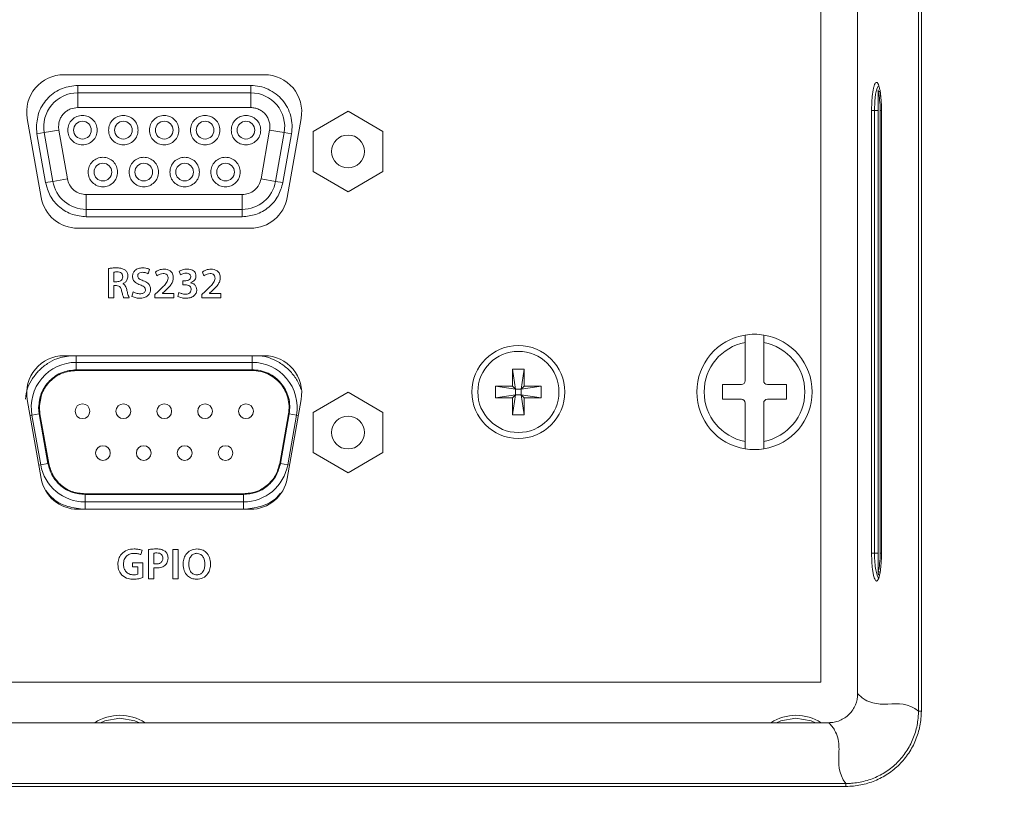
# Model space of a CAD drawing. Header units: millimetres. Extents: x 0 to 1118, y 0 to 864.
# Tile 287 of 390: x 869 to 886, y 390 to 403. Entities that reach past the tile are written whole.
import ezdxf

# ---------------------------------------------------------------- set-up
doc = ezdxf.new("R2010")
doc.units = ezdxf.units.MM
doc.styles.add('SLDTEXTSTYLE0', font='TXT', dxfattribs={"width": 0.605})
doc.dimstyles.new('SLDDIMSTYLE0', dxfattribs={"dimtxt": 3.175, "dimasz": 3.302, "dimexe": 0, "dimexo": 0.0625, "dimgap": 0.79375, "dimtad": 0, "dimtih": 1, "dimtoh": 1, "dimdec": 1, "dimlfac": 4, "dimrnd": 1e-09, "dimzin": 12, "dimdsep": 46, "dimtxsty": 'SLDTEXTSTYLE0', "dimsah": 1, "dimcen": 0.09, "dimadec": 0, "dimazin": 3, "dimtfac": 1, "dimtofl": 0, "dimtmove": 0, "dimatfit": 3, "dimfxl": 1, "dimfrac": 2, "dimtolj": 1, "dimtzin": 12, "dimarcsym": 0})

# ---------------------------------------------------------------- blocks, each defined once
blk = doc.blocks.new('_D_17')
at = {"color": 7, "linetype": 'Continuous', "lineweight": 0}
for p, q in [((900.769, 417.364), (739.354, 417.364)), ((740.954, 417.364), (740.954, 402.787)), ((740.954, 383.339), (740.954, 397.915)), ((785.651, 383.339), (739.354, 383.339))]:
    blk.add_line(p, q, dxfattribs=at)
for points in [[(740.954, 417.364), (740.446, 414.062), (741.462, 414.062)], [(740.954, 383.339), (741.462, 386.641), (740.446, 386.641)]]:
    blk.add_solid(points, dxfattribs=at)
at = {"color": 7, "linetype": 'Continuous', "lineweight": 0, "insert": (735.497, 402.008), "char_height": 3.175, "attachment_point": 1, "style": 'SLDTEXTSTYLE0'}
blk.add_mtext('136.1', dxfattribs=at)

msp = doc.modelspace()

# ---------------------------------------------------------------- linework, layer by layer
at = {"color": 7, "linetype": 'Continuous', "lineweight": 15}
for p, q in [((883.3444, 414.6718), (883.3444, 391.981)), ((882.7219, 392.1756), (882.7219, 403.6756)), ((873.2955, 402.4691), (869.8982, 402.4691)), ((883.6944, 402.1685), (883.6944, 402.2141)), ((870.1306, 402.1619), (873.0631, 402.1619)), ((883.6944, 394.0587), (883.6944, 402.1685)), ((883.6298, 401.8636), (883.5814, 401.8636)), ((883.7478, 401.8636), (883.7478, 394.3636)), ((883.7486, 401.8636), (883.7478, 401.8636)), ((869.2768, 401.7285), (869.5131, 400.3886)), ((873.6806, 400.3886), (873.9169, 401.7285)), ((874.7107, 401.8494), (874.1207, 401.5088)), ((875.3007, 401.5088), (874.7107, 401.8494)), ((869.7098, 400.662), (869.5643, 401.487)), ((873.6294, 401.487), (873.4839, 400.662)), ((874.1207, 401.5088), (874.1207, 400.8275)), ((875.3007, 400.8275), (875.3007, 401.5088)), ((874.1207, 400.8275), (874.7107, 400.4869)), ((874.7107, 400.4869), (875.3007, 400.8275)), ((872.9176, 400.1869), (870.2761, 400.1869)), ((870.1345, 399.8672), (873.0592, 399.8672)), ((881.4406, 398.0581), (881.4406, 397.9312)), ((881.7531, 397.9312), (881.7531, 398.0581)), ((881.4406, 397.9312), (881.4406, 397.2806)), ((881.7531, 397.2806), (881.7531, 397.9312)), ((873.2955, 397.7066), (869.8982, 397.7066)), ((873.0869, 397.5944), (870.1069, 397.5944)), ((873.0869, 397.4569), (870.1069, 397.4569)), ((877.4981, 397.4806), (877.5475, 397.1425)), ((877.4981, 397.4806), (877.6956, 397.4806)), ((877.4981, 397.1919), (877.4981, 397.4806)), ((877.6956, 397.4806), (877.6462, 397.1425)), ((877.6956, 397.4806), (877.6956, 397.1919)), ((877.2094, 397.1919), (877.4981, 397.1919)), ((877.2094, 396.9944), (877.2094, 397.1919)), ((877.2094, 397.1919), (877.5475, 397.1425)), ((877.4981, 397.1919), (877.5475, 397.1425)), ((877.9844, 397.1919), (877.6462, 397.1425)), ((877.6462, 397.1425), (877.6956, 397.1919)), ((877.6956, 397.1919), (877.9844, 397.1919)), ((877.9844, 397.1919), (877.9844, 396.9944)), ((881.3781, 397.2181), (881.0531, 397.2181)), ((881.0531, 397.2181), (881.0531, 396.9681)), ((882.1406, 397.2181), (881.8156, 397.2181)), ((882.1406, 396.9681), (882.1406, 397.2181)), ((874.7107, 397.0869), (874.1207, 396.7463)), ((875.3007, 396.7463), (874.7107, 397.0869)), ((877.2094, 396.9944), (877.5475, 397.0438)), ((877.4981, 396.7056), (877.5475, 397.0438)), ((877.5475, 397.0438), (877.4981, 396.9944)), ((877.5475, 397.1425), (877.6462, 397.1425)), ((877.5475, 397.0438), (877.5475, 397.1425)), ((877.6462, 397.0438), (877.5475, 397.0438)), ((877.6462, 397.1425), (877.6462, 397.0438)), ((877.9844, 396.9944), (877.6462, 397.0438)), ((877.6956, 396.7056), (877.6462, 397.0438)), ((877.6956, 396.9944), (877.6462, 397.0438)), ((869.2768, 396.966), (869.5131, 395.6261)), ((873.6806, 395.6261), (873.9169, 396.966)), ((877.4981, 396.9944), (877.2094, 396.9944)), ((877.4981, 396.7056), (877.4981, 396.9944)), ((877.6956, 396.9944), (877.6956, 396.7056)), ((877.9844, 396.9944), (877.6956, 396.9944)), ((881.0531, 396.9681), (881.3781, 396.9681)), ((881.4406, 396.9056), (881.4406, 396.2551)), ((881.7531, 396.2551), (881.7531, 396.9056)), ((881.8156, 396.9681), (882.1406, 396.9681)), ((869.3559, 396.6995), (869.504, 395.8595)), ((869.4913, 396.7234), (869.4819, 396.8319)), ((869.4913, 396.7234), (869.6395, 395.8834)), ((873.5542, 395.8834), (873.7024, 396.7234)), ((873.6897, 395.8595), (873.8378, 396.6995)), ((874.1207, 396.7463), (874.1207, 396.065)), ((875.3007, 396.065), (875.3007, 396.7463)), ((877.6956, 396.7056), (877.4981, 396.7056)), ((881.4406, 396.2551), (881.4406, 396.1282)), ((881.7531, 396.1282), (881.7531, 396.2551)), ((874.1207, 396.065), (874.7107, 395.7244)), ((874.7107, 395.7244), (875.3007, 396.065)), ((870.255, 395.3669), (872.9387, 395.3669)), ((870.255, 395.2294), (872.9387, 395.2294)), ((870.1345, 395.1047), (873.0592, 395.1047)), ((883.6944, 394.0132), (883.6944, 394.0587)), ((809.9719, 392.1756), (882.7219, 392.1756)), ((882.8519, 391.4886), (809.8368, 391.4886))]:
    msp.add_line(p, q, dxfattribs=at)
at = {"color": 9, "linetype": 'Continuous', "lineweight": 0}
for p, q in [((884.3747, 391.6855), (884.3747, 414.4429)), ((884.424, 414.4429), (884.424, 391.6855)), ((870.1306, 402.2869), (870.1306, 402.1619)), ((873.0631, 402.2869), (870.1306, 402.2869)), ((873.0631, 402.2869), (873.0631, 402.1619)), ((870.1306, 401.9119), (870.1306, 402.1619)), ((873.0631, 401.9119), (873.0631, 402.1619)), ((883.6944, 402.1685), (883.6947, 402.1685)), ((883.6947, 402.1685), (883.6947, 394.0587)), ((870.1306, 401.9119), (873.0631, 401.9119)), ((883.5814, 394.3636), (883.5814, 401.8636)), ((883.6298, 401.8636), (883.6944, 401.8636)), ((883.6298, 401.8636), (883.6298, 394.3636)), ((883.7478, 401.8636), (883.7262, 401.8636)), ((883.7262, 394.3636), (883.7262, 401.8636)), ((883.7486, 401.8636), (883.7486, 394.3636)), ((869.4306, 401.5869), (869.4412, 401.4653)), ((869.8105, 401.5305), (869.5643, 401.487)), ((869.8105, 401.5305), (869.8056, 401.5869)), ((869.956, 400.7055), (869.8105, 401.5305)), ((873.3832, 401.5305), (873.2377, 400.7055)), ((873.3832, 401.5305), (873.6294, 401.487)), ((869.4412, 401.4653), (869.5643, 401.487)), ((869.4412, 401.4653), (869.5867, 400.6403)), ((873.607, 400.6403), (873.7525, 401.4653)), ((873.7525, 401.4653), (873.6294, 401.487)), ((869.7098, 400.662), (869.956, 400.7055)), ((873.2377, 400.7055), (873.4839, 400.662)), ((869.7098, 400.662), (869.5867, 400.6403)), ((873.607, 400.6403), (873.4839, 400.662)), ((872.9176, 400.4369), (870.2761, 400.4369)), ((870.2761, 400.4369), (870.2761, 400.1869)), ((872.9176, 400.4369), (872.9176, 400.1869)), ((870.2761, 400.0619), (870.2761, 400.1869)), ((872.9176, 400.0619), (872.9176, 400.1869)), ((870.2761, 400.0619), (872.9176, 400.0619)), ((870.6539, 399.1851), (870.6539, 398.6886)), ((870.7422, 398.9616), (870.7422, 399.1231)), ((871.3264, 399.0971), (871.3475, 399.1703)), ((871.4469, 399.1249), (871.4735, 399.0608)), ((871.8504, 399.1402), (871.8711, 399.0757)), ((872.2428, 399.1249), (872.2694, 399.0608)), ((870.7955, 398.9616), (870.7422, 398.9616)), ((870.7422, 398.6886), (870.7422, 398.8949)), ((870.7422, 398.8949), (870.7875, 398.8949)), ((870.894, 398.9253), (870.894, 398.9275)), ((871.9512, 398.9753), (871.9103, 398.9753)), ((871.9103, 398.9753), (871.9103, 398.9087)), ((871.9103, 398.9087), (871.9526, 398.9087)), ((872.0426, 398.9434), (872.0426, 398.945)), ((870.6539, 398.6886), (870.7422, 398.6886)), ((870.9086, 398.6885), (871.0009, 398.6886)), ((871.0702, 398.7881), (871.0505, 398.7127)), ((871.495, 398.7955), (871.4379, 398.7434)), ((871.4379, 398.7434), (871.4379, 398.6886)), ((871.4379, 398.6886), (871.7619, 398.6886)), ((871.5669, 398.7647), (871.6091, 398.8007)), ((871.5669, 398.7632), (871.5669, 398.7647)), ((871.7619, 398.7632), (871.5669, 398.7632)), ((871.7619, 398.6886), (871.7619, 398.7632)), ((871.8471, 398.7792), (871.8262, 398.7128)), ((872.2909, 398.7955), (872.2338, 398.7434)), ((872.2338, 398.7434), (872.2338, 398.6886)), ((872.2338, 398.6886), (872.5578, 398.6886)), ((872.3628, 398.7647), (872.405, 398.8007)), ((872.3628, 398.7632), (872.3628, 398.7647)), ((872.5578, 398.7632), (872.3628, 398.7632)), ((872.5578, 398.6886), (872.5578, 398.7632)), ((870.1069, 397.5944), (870.1069, 397.7066)), ((873.0869, 397.7066), (873.0869, 397.5944)), ((870.1069, 397.5944), (870.1069, 397.4694)), ((873.0869, 397.4694), (873.0869, 397.5944)), ((870.1069, 397.4694), (873.0869, 397.4694)), ((869.3248, 396.694), (869.3559, 396.6995)), ((869.479, 396.7212), (869.3559, 396.6995)), ((869.479, 396.7212), (869.4694, 396.8319)), ((869.6272, 395.8812), (869.479, 396.7212)), ((873.7147, 396.7212), (873.5666, 395.8812)), ((873.7147, 396.7212), (873.8378, 396.6995)), ((873.8689, 396.694), (873.8378, 396.6995)), ((869.4729, 395.854), (869.504, 395.8595)), ((869.6272, 395.8812), (869.504, 395.8595)), ((873.5666, 395.8812), (873.6897, 395.8595)), ((873.7208, 395.854), (873.6897, 395.8595)), ((872.9387, 395.3544), (870.255, 395.3544)), ((870.255, 395.3544), (870.255, 395.2294)), ((872.9387, 395.3544), (872.9387, 395.2294)), ((870.255, 395.1044), (870.255, 395.2294)), ((872.9387, 395.1044), (872.9387, 395.2294)), ((871.2006, 394.336), (871.2206, 394.4095)), ((871.3331, 394.4227), (871.3331, 393.9261)), ((871.4215, 394.1829), (871.4215, 394.3605)), ((871.7448, 394.4261), (871.7448, 393.9261)), ((871.8331, 394.4261), (871.7448, 394.4261)), ((871.8331, 393.9261), (871.8331, 394.4261)), ((872.1496, 394.3589), (872.1495, 394.3589)), ((872.1518, 394.4323), (872.1518, 394.4323)), ((883.6298, 394.3636), (883.5814, 394.3636)), ((883.6298, 394.3636), (883.6944, 394.3636)), ((883.7262, 394.3636), (883.7478, 394.3636)), ((883.7486, 394.3636), (883.7478, 394.3636)), ((871.2361, 394.1997), (871.0602, 394.1997)), ((871.0602, 394.1997), (871.0602, 394.1319)), ((871.2362, 393.9476), (871.2361, 394.1997)), ((871.0602, 394.1319), (871.148, 394.1319)), ((871.148, 394.1319), (871.148, 394.0042)), ((871.4215, 393.9261), (871.4215, 394.1141)), ((883.6947, 394.0587), (883.6944, 394.0587)), ((871.3331, 393.9261), (871.4215, 393.9261)), ((871.7448, 393.9261), (871.8331, 393.9261)), ((884.424, 391.6855), (884.3747, 391.6855)), ((809.5412, 390.4582), (883.1475, 390.4582)), ((883.1475, 390.409), (809.5412, 390.409)), ((883.1475, 390.4582), (883.1475, 390.409))]:
    msp.add_line(p, q, dxfattribs=at)
at = {"color": 7, "linetype": 'Continuous', "lineweight": 15, "flags": 128}
for points in [[(883.7047, 402.2809), (883.6977, 402.2803), (883.6715, 402.2307), (883.6501, 402.1409), (883.6358, 402.0213), (883.6298, 401.8636), (883.6298, 401.8636), (883.6298, 401.8636)], [(870.8469, 391.5651), (870.592, 391.5202), (870.5181, 391.4886)], [(871.1756, 391.4886), (871.1017, 391.5202), (870.8469, 391.5651)], [(882.3004, 391.5651), (882.0455, 391.5202), (881.9716, 391.4886)], [(882.6291, 391.4886), (882.5552, 391.5202), (882.3004, 391.5651)]]:
    msp.add_lwpolyline(points, dxfattribs=at)
at = {"color": 7, "linetype": 'Continuous', "lineweight": 15}
for centre, radius in [((870.2119, 401.5294), 0.15), ((870.9044, 401.5294), 0.15), ((871.5969, 401.5294), 0.15), ((872.2894, 401.5294), 0.15), ((872.9819, 401.5294), 0.15), ((874.7107, 401.1681), 0.2788), ((870.5581, 400.8194), 0.15), ((871.2506, 400.8194), 0.15), ((871.9431, 400.8194), 0.15), ((872.6356, 400.8194), 0.15), ((877.5969, 397.0931), 0.7875), ((877.5969, 397.0931), 0.6875), ((874.7107, 396.4056), 0.2788)]:
    msp.add_circle(centre, radius, dxfattribs=at)
for centre, radius, start, end in [((869.8982, 401.8381), 0.631, 90, 190), ((873.2955, 401.8381), 0.631, 350, 90), ((870.1306, 401.5869), 0.575, 90, 190), ((873.0631, 401.5869), 0.575, 350, 90), ((870.2761, 400.7619), 0.575, 190, 270), ((872.9176, 400.7619), 0.575, 270, 350), ((870.1345, 400.4982), 0.631, 190, 270), ((873.0592, 400.4982), 0.631, 270, 350), ((881.5969, 397.0931), 0.9775, 99.19799, 260.80201), ((881.5969, 397.0931), 0.9775, 80.80201, 99.19799), ((881.5969, 397.0931), 0.9775, 279.19799, 80.80201), ((881.5969, 397.0931), 0.8525, 100.56113, 259.43887), ((881.5969, 397.0931), 0.8525, 280.56113, 79.43887), ((869.8982, 397.0756), 0.631, 90, 190), ((873.2955, 397.0756), 0.631, 350, 90), ((870.1069, 396.8319), 0.7625, 90, 190), ((873.0869, 396.8319), 0.7625, 350, 90), ((881.3781, 397.2806), 0.0625, 270, 0), ((881.8156, 397.2806), 0.0625, 180, 270), ((870.2119, 396.7669), 0.125, 0, 180), ((870.9044, 396.7669), 0.125, 0, 180), ((871.5969, 396.7669), 0.125, 0, 180), ((872.2894, 396.7669), 0.125, 0, 180), ((872.9819, 396.7669), 0.125, 0, 180), ((881.3781, 396.9056), 0.0625, 0, 90), ((881.8156, 396.9056), 0.0625, 90, 180), ((870.2119, 396.7669), 0.125, 180, 0), ((870.9044, 396.7669), 0.125, 180, 0), ((871.5969, 396.7669), 0.125, 180, 0), ((872.2894, 396.7669), 0.125, 180, 0), ((872.9819, 396.7669), 0.125, 180, 0), ((870.5581, 396.0569), 0.125, 360, 180), ((870.5581, 396.0569), 0.125, 180, 360), ((871.2506, 396.0569), 0.125, 0, 180), ((871.2506, 396.0569), 0.125, 180, 0), ((871.9431, 396.0569), 0.125, 0, 180), ((871.9431, 396.0569), 0.125, 180, 0), ((872.6356, 396.0569), 0.125, 0, 180), ((872.6356, 396.0569), 0.125, 180, 0), ((881.5969, 397.0931), 0.9775, 260.80201, 279.19799), ((870.255, 395.9919), 0.7625, 190, 270), ((872.9387, 395.9919), 0.7625, 270, 350), ((870.1345, 395.7357), 0.631, 190, 270), ((873.0592, 395.7357), 0.631, 270, 350), ((883.7194, 394.0132), 0.025, 180, 269), ((870.8469, 390.8201), 0.7937, 57.37702, 122.62298), ((882.3004, 390.8201), 0.7938, 57.37702, 122.62298)]:
    msp.add_arc(centre, radius, start, end, dxfattribs=at)
at = {"color": 9, "linetype": 'Continuous', "lineweight": 0}
for centre, radius, start, end in [((883.7178, 402.1668), 0.0235, 87.20453, 175.8357), ((883.7203, 402.1644), 0.0259, 93.09846, 170.82882), ((883.7178, 394.0604), 0.0235, 184.1643, 272.79547), ((883.7198, 394.0626), 0.0253, 188.76533, 253.17434)]:
    msp.add_arc(centre, radius, start, end, dxfattribs=at)
for centre, start_param, end_param in [((883.6645, 401.8636), 4.712389, 5.7703366), ((883.6645, 394.3636), 3.6544414, 4.712389)]:
    msp.add_ellipse(centre, major_axis=(0, 0.3499), ratio=0.1763278, start_param=start_param, end_param=end_param, dxfattribs=at)
for points, knots in [([(870.1306, 402.2869), (870.0426, 402.2775), (869.9067, 402.263), (869.7435, 402.1758), (869.6322, 402.0854), (869.5417, 401.974), (869.4545, 401.8109), (869.44, 401.6749), (869.4306, 401.5869)], [0, 0, 0, 0, 0.2394429, 0.3696603, 0.4999999, 0.6302174, 0.7605571, 1, 1, 1, 1]), ([(873.7525, 401.4653), (873.7582, 401.516), (873.7698, 401.6174), (873.7441, 401.7702), (873.6888, 401.9133), (873.6035, 402.0403), (873.4931, 402.1464), (873.3619, 402.2257), (873.2159, 402.2775), (873.1141, 402.2838), (873.0631, 402.2869)], [0, 0, 0, 0, 0.1250372, 0.2500155, 0.3765062, 0.4999987, 0.6234911, 0.7499819, 0.8749069, 1, 1, 1, 1]), ([(883.7189, 402.1903), (883.7213, 402.1817), (883.7285, 402.1551), (883.7339, 402.1144), (883.7376, 402.0869)], [0, 0, 0, 0, 0.3222147, 1, 1, 1, 1]), ([(883.7426, 402.0352), (883.7449, 402.0094), (883.7496, 401.9558), (883.7501, 401.8951), (883.7503, 401.8636)], [0, 0, 0, 0, 0.4826425, 1, 1, 1, 1]), ([(869.8056, 401.5869), (869.81, 401.6278), (869.8167, 401.6908), (869.8572, 401.7666), (869.8991, 401.8183), (869.9509, 401.8603), (870.0266, 401.9008), (870.0897, 401.9075), (870.1306, 401.9119)], [0, 0, 0, 0, 0.2394429, 0.3695898, 0.4999999, 0.6301468, 0.7605571, 1, 1, 1, 1]), ([(873.0631, 401.9119), (873.0868, 401.9104), (873.134, 401.9075), (873.2015, 401.8835), (873.2626, 401.847), (873.3139, 401.7974), (873.3539, 401.7383), (873.3793, 401.6717), (873.3912, 401.6011), (873.3858, 401.554), (873.3832, 401.5305)], [0, 0, 0, 0, 0.1250607, 0.2499941, 0.3748757, 0.499997, 0.6248787, 0.7500001, 0.8748189, 1, 1, 1, 1]), ([(870.2761, 400.4369), (870.2394, 400.4405), (870.1637, 400.448), (870.0631, 400.5081), (869.9864, 400.5968), (869.9659, 400.67), (869.956, 400.7055)], [0, 0, 0, 0, 0.2422272, 0.5, 0.7577728, 1, 1, 1, 1]), ([(873.2377, 400.7055), (873.2278, 400.67), (873.2073, 400.5968), (873.1306, 400.5081), (873.03, 400.448), (872.9543, 400.4405), (872.9176, 400.4369)], [0, 0, 0, 0, 0.2422272, 0.5, 0.7577728, 1, 1, 1, 1]), ([(869.5867, 400.6403), (869.6081, 400.5639), (869.6522, 400.4062), (869.8173, 400.2152), (870.0341, 400.0858), (870.1971, 400.0697), (870.2761, 400.0619)], [0, 0, 0, 0, 0.2422272, 0.5, 0.7577728, 1, 1, 1, 1]), ([(872.9176, 400.0619), (872.9966, 400.0697), (873.1596, 400.0858), (873.3764, 400.2152), (873.5415, 400.4062), (873.5856, 400.5639), (873.607, 400.6403)], [0, 0, 0, 0, 0.2422272, 0.5, 0.7577728, 1, 1, 1, 1]), ([(870.789, 399.1953), (870.7636, 399.1949), (870.7184, 399.1941), (870.6736, 399.1879), (870.6539, 399.1851)], [0, 0, 0, 0, 0.5600311, 1, 1, 1, 1]), ([(870.9404, 399.1561), (870.9139, 399.1701), (870.8663, 399.1951), (870.8127, 399.1953), (870.789, 399.1953)], [0, 0, 0, 0, 0.5573206, 1, 1, 1, 1]), ([(871.2311, 399.1953), (871.2076, 399.1936), (871.1606, 399.1903), (871.1018, 399.1575), (871.0648, 399.1074), (871.0607, 399.0705), (871.0587, 399.052)], [0, 0, 0, 0, 0.2808324, 0.5601744, 0.7799873, 1, 1, 1, 1]), ([(871.3475, 399.1703), (871.3265, 399.1788), (871.2891, 399.1938), (871.2488, 399.1949), (871.2311, 399.1953)], [0, 0, 0, 0, 0.55927311, 1, 1, 1, 1]), ([(870.7422, 399.1231), (870.7525, 399.1247), (870.7709, 399.1274), (870.7896, 399.1275), (870.7978, 399.1276)], [0, 0, 0, 0, 0.55961754, 1, 1, 1, 1]), ([(870.894, 399.0458), (870.8924, 399.032), (870.8892, 399.0045), (870.8606, 398.9761), (870.8277, 398.9634), (870.8062, 398.9622), (870.7955, 398.9616)], [0, 0, 0, 0, 0.2795576, 0.55825, 0.7788315, 1, 1, 1, 1]), ([(870.7978, 399.1276), (870.8112, 399.1269), (870.838, 399.1255), (870.8728, 399.108), (870.8917, 399.0775), (870.8932, 399.0564), (870.894, 399.0458)], [0, 0, 0, 0, 0.280926, 0.5601077, 0.7794374, 1, 1, 1, 1]), ([(870.894, 398.9275), (870.9078, 398.9344), (870.9354, 398.9481), (870.9734, 398.9906), (870.979, 399.0306), (870.9824, 399.0549)], [0, 0, 0, 0, 0.28077217, 0.56159879, 1, 1, 1, 1]), ([(870.9824, 399.0549), (870.9806, 399.0765), (870.9775, 399.1151), (870.9518, 399.1436), (870.9404, 399.1561)], [0, 0, 0, 0, 0.56032415, 1, 1, 1, 1]), ([(871.0587, 399.052), (871.061, 399.0323), (871.0657, 398.9928), (871.1152, 398.9389), (871.1615, 398.9191), (871.1898, 398.9071)], [0, 0, 0, 0, 0.2796044, 0.5591743, 1, 1, 1, 1]), ([(871.147, 399.0609), (871.1479, 399.068), (871.1496, 399.0822), (871.163, 399.0995), (871.1884, 399.1178), (871.2126, 399.1195), (871.2297, 399.1207)], [0, 0, 0, 0, 0.1866569, 0.3738014, 0.5606334, 1, 1, 1, 1]), ([(871.2422, 398.9788), (871.2188, 398.9877), (871.1863, 399), (871.151, 399.0309), (871.1483, 399.0509), (871.147, 399.0609)], [0, 0, 0, 0, 0.5619455, 0.7813793, 1, 1, 1, 1]), ([(871.2297, 399.1207), (871.2486, 399.1196), (871.2824, 399.1177), (871.3129, 399.1034), (871.3264, 399.0971)], [0, 0, 0, 0, 0.5599342, 1, 1, 1, 1]), ([(871.595, 399.1745), (871.565, 399.1719), (871.5114, 399.1673), (871.4666, 399.1378), (871.4469, 399.1249)], [0, 0, 0, 0, 0.5597263, 1, 1, 1, 1]), ([(871.4735, 399.0608), (871.4911, 399.0728), (871.5224, 399.0944), (871.5601, 399.0986), (871.5766, 399.1005)], [0, 0, 0, 0, 0.560307, 1, 1, 1, 1]), ([(871.6625, 399.0204), (871.656, 398.9942), (871.6429, 398.9417), (871.575, 398.8714), (871.5253, 398.8243), (871.495, 398.7955)], [0, 0, 0, 0, 0.2774648, 0.5582823, 1, 1, 1, 1]), ([(871.5766, 399.1005), (871.5891, 399.0997), (871.614, 399.0981), (871.6448, 399.0788), (871.6604, 399.0498), (871.6618, 399.0302), (871.6625, 399.0204)], [0, 0, 0, 0, 0.2810035, 0.5590491, 0.7794126, 1, 1, 1, 1]), ([(871.7508, 399.0292), (871.7484, 399.0516), (871.7435, 399.0965), (871.7018, 399.1476), (871.6479, 399.171), (871.6127, 399.1734), (871.595, 399.1745)], [0, 0, 0, 0, 0.2796174, 0.5586651, 0.7789384, 1, 1, 1, 1]), ([(871.6091, 398.8007), (871.6466, 398.8364), (871.6988, 398.8862), (871.7444, 398.9682), (871.7487, 399.0089), (871.7508, 399.0292)], [0, 0, 0, 0, 0.560337, 0.7802445, 1, 1, 1, 1]), ([(871.9889, 399.1747), (871.9617, 399.1732), (871.9132, 399.1705), (871.8696, 399.1495), (871.8504, 399.1402)], [0, 0, 0, 0, 0.5602934, 1, 1, 1, 1]), ([(871.8711, 399.0757), (871.8883, 399.0853), (871.9192, 399.1026), (871.9543, 399.1056), (871.9697, 399.107)], [0, 0, 0, 0, 0.5598688, 1, 1, 1, 1]), ([(872.0467, 399.045), (872.0445, 399.0326), (872.0401, 399.0078), (872.0017, 398.9808), (871.9703, 398.9774), (871.9512, 398.9753)], [0, 0, 0, 0, 0.2794098, 0.5588696, 1, 1, 1, 1]), ([(871.9697, 399.107), (871.9801, 399.1064), (872.0009, 399.1051), (872.0276, 399.0919), (872.0442, 399.0696), (872.0459, 399.0532), (872.0467, 399.045)], [0, 0, 0, 0, 0.2809761, 0.5598898, 0.7799662, 1, 1, 1, 1]), ([(872.135, 399.0604), (872.1338, 399.0734), (872.1315, 399.0994), (872.1099, 399.1332), (872.0646, 399.1686), (872.0201, 399.1722), (871.9889, 399.1747)], [0, 0, 0, 0, 0.1870365, 0.3739214, 0.5609735, 1, 1, 1, 1]), ([(872.0426, 398.945), (872.0565, 398.9504), (872.0843, 398.9612), (872.1154, 398.9901), (872.1326, 399.0252), (872.1342, 399.0486), (872.135, 399.0604)], [0, 0, 0, 0, 0.2803026, 0.5594867, 0.7796944, 1, 1, 1, 1]), ([(872.3909, 399.1745), (872.3609, 399.1719), (872.3073, 399.1673), (872.2625, 399.1378), (872.2428, 399.1249)], [0, 0, 0, 0, 0.5597263, 1, 1, 1, 1]), ([(872.2694, 399.0608), (872.287, 399.0728), (872.3183, 399.0944), (872.3559, 399.0986), (872.3725, 399.1005)], [0, 0, 0, 0, 0.560307, 1, 1, 1, 1]), ([(872.4583, 399.0204), (872.4519, 398.9942), (872.4388, 398.9417), (872.3709, 398.8714), (872.3212, 398.8243), (872.2909, 398.7955)], [0, 0, 0, 0, 0.2774648, 0.5582823, 1, 1, 1, 1]), ([(872.3725, 399.1005), (872.385, 399.0997), (872.4099, 399.0981), (872.4407, 399.0788), (872.4563, 399.0498), (872.4577, 399.0302), (872.4583, 399.0204)], [0, 0, 0, 0, 0.2810035, 0.5590491, 0.7794126, 1, 1, 1, 1]), ([(872.5467, 399.0292), (872.5442, 399.0516), (872.5394, 399.0965), (872.4976, 399.1476), (872.4438, 399.171), (872.4086, 399.1734), (872.3909, 399.1745)], [0, 0, 0, 0, 0.2796174, 0.5586651, 0.7789384, 1, 1, 1, 1]), ([(872.405, 398.8007), (872.4425, 398.8364), (872.4947, 398.8862), (872.5403, 398.9682), (872.5445, 399.0089), (872.5467, 399.0292)], [0, 0, 0, 0, 0.560337, 0.7802445, 1, 1, 1, 1]), ([(870.7875, 398.8949), (870.8005, 398.894), (870.8266, 398.892), (870.864, 398.8601), (870.8713, 398.8271), (870.8758, 398.8069)], [0, 0, 0, 0, 0.2808044, 0.5588733, 1, 1, 1, 1]), ([(870.9621, 398.8286), (870.9552, 398.8507), (870.9456, 398.8814), (870.9183, 398.9131), (870.9021, 398.9212), (870.894, 398.9253)], [0, 0, 0, 0, 0.5594311, 0.7797918, 1, 1, 1, 1]), ([(871.1898, 398.9071), (871.2128, 398.8986), (871.2448, 398.8868), (871.2751, 398.8532), (871.2772, 398.8339), (871.2782, 398.8243)], [0, 0, 0, 0, 0.5607159, 0.7804259, 1, 1, 1, 1]), ([(871.3666, 398.8309), (871.3648, 398.8505), (871.3613, 398.8895), (871.3162, 398.9463), (871.2703, 398.9665), (871.2422, 398.9788)], [0, 0, 0, 0, 0.27992494, 0.55935581, 1, 1, 1, 1]), ([(871.9526, 398.9087), (871.9661, 398.9074), (871.9932, 398.905), (872.0283, 398.8879), (872.0501, 398.8589), (872.0525, 398.8375), (872.0538, 398.8268)], [0, 0, 0, 0, 0.2805236, 0.5607371, 0.7799345, 1, 1, 1, 1]), ([(872.1486, 398.8231), (872.1469, 398.8395), (872.1434, 398.8723), (872.115, 398.9099), (872.0801, 398.934), (872.0551, 398.9403), (872.0426, 398.9434)], [0, 0, 0, 0, 0.2799334, 0.5591438, 0.7795188, 1, 1, 1, 1]), ([(870.8758, 398.8069), (870.8807, 398.7845), (870.8894, 398.7443), (870.9027, 398.7055), (870.9086, 398.6885)], [0, 0, 0, 0, 0.5602424, 1, 1, 1, 1]), ([(871.0009, 398.6886), (870.9926, 398.7144), (870.9777, 398.7605), (870.9669, 398.8078), (870.9621, 398.8286)], [0, 0, 0, 0, 0.5596186, 1, 1, 1, 1]), ([(871.0505, 398.7127), (871.0741, 398.7027), (871.1161, 398.6847), (871.1617, 398.6826), (871.1818, 398.6817)], [0, 0, 0, 0, 0.55924, 1, 1, 1, 1]), ([(871.1877, 398.7563), (871.1645, 398.7581), (871.1233, 398.7613), (871.0864, 398.7799), (871.0702, 398.7881)], [0, 0, 0, 0, 0.5597546, 1, 1, 1, 1]), ([(871.1818, 398.6817), (871.2068, 398.6832), (871.2566, 398.6863), (871.3208, 398.7183), (871.3604, 398.7719), (871.3645, 398.8113), (871.3666, 398.8309)], [0, 0, 0, 0, 0.2810894, 0.5601779, 0.7800984, 1, 1, 1, 1]), ([(871.2782, 398.8243), (871.2776, 398.8163), (871.2762, 398.8004), (871.2624, 398.78), (871.2338, 398.7596), (871.2067, 398.7577), (871.1877, 398.7563)], [0, 0, 0, 0, 0.1870015, 0.3736409, 0.5606309, 1, 1, 1, 1]), ([(871.8262, 398.7128), (871.8504, 398.7026), (871.8937, 398.6842), (871.9405, 398.6825), (871.9611, 398.6817)], [0, 0, 0, 0, 0.55908598, 1, 1, 1, 1]), ([(871.9567, 398.7495), (871.9352, 398.7514), (871.8968, 398.7548), (871.8623, 398.7717), (871.8471, 398.7792)], [0, 0, 0, 0, 0.5596806, 1, 1, 1, 1]), ([(872.0538, 398.8268), (872.0519, 398.8137), (872.0481, 398.7876), (872.0115, 398.7537), (871.9775, 398.7511), (871.9567, 398.7495)], [0, 0, 0, 0, 0.279345, 0.5592972, 1, 1, 1, 1]), ([(871.9611, 398.6817), (871.9858, 398.6831), (872.0349, 398.686), (872.0986, 398.715), (872.1416, 398.7649), (872.1463, 398.8037), (872.1486, 398.8231)], [0, 0, 0, 0, 0.2811135, 0.5607727, 0.7803922, 1, 1, 1, 1]), ([(870.0396, 397.7066), (869.9511, 397.6966), (869.8021, 397.6797), (869.6163, 397.5782), (869.4746, 397.4641), (869.3611, 397.3224), (869.2689, 397.1589), (869.2536, 397.0345), (869.2458, 396.9705)], [0, 0, 0, 0, 0.2239511, 0.3773217, 0.5308059, 0.6841766, 0.8376608, 1, 1, 1, 1]), ([(873.9123, 397.143), (873.9003, 397.1771), (873.8672, 397.2714), (873.7708, 397.4062), (873.6324, 397.5417), (873.4647, 397.6411), (873.3182, 397.6973), (873.2293, 397.7046), (873.2054, 397.7066)], [0, 0, 0, 0, 0.1135015, 0.3138839, 0.5142662, 0.7195137, 0.9247613, 1, 1, 1, 1]), ([(869.4694, 396.8319), (869.4779, 396.9121), (869.4911, 397.0358), (869.5705, 397.1844), (869.6529, 397.2858), (869.7543, 397.3682), (869.9029, 397.4476), (870.0267, 397.4608), (870.1069, 397.4694)], [0, 0, 0, 0, 0.2394429, 0.3696543, 0.4999999, 0.6302114, 0.7605571, 1, 1, 1, 1]), ([(873.0869, 397.4694), (873.1332, 397.4666), (873.226, 397.4609), (873.3583, 397.4138), (873.4782, 397.3421), (873.5789, 397.2448), (873.6572, 397.1288), (873.707, 396.9983), (873.7305, 396.8597), (873.7199, 396.7674), (873.7147, 396.7212)], [0, 0, 0, 0, 0.1250309, 0.249997, 0.3749366, 0.4999985, 0.6249382, 0.7500001, 0.8749077, 1, 1, 1, 1]), ([(870.255, 395.3544), (870.1831, 395.3615), (870.0346, 395.3761), (869.8372, 395.494), (869.6868, 395.668), (869.6466, 395.8116), (869.6272, 395.8812)], [0, 0, 0, 0, 0.2422272, 0.5, 0.7577728, 1, 1, 1, 1]), ([(873.5666, 395.8812), (873.5471, 395.8116), (873.5069, 395.668), (873.3565, 395.494), (873.1591, 395.3761), (873.0106, 395.3615), (872.9387, 395.3544)], [0, 0, 0, 0, 0.2422272, 0.5, 0.7577728, 1, 1, 1, 1]), ([(869.5935, 395.4217), (869.6222, 395.3836), (869.715, 395.2606), (869.9512, 395.1369), (870.1558, 395.115), (870.255, 395.1044)], [0, 0, 0, 0, 0.187705, 0.6064801, 1, 1, 1, 1]), ([(872.9387, 395.1044), (873.0376, 395.1152), (873.2416, 395.1376), (873.4646, 395.2496), (873.5479, 395.3571), (873.5662, 395.3807)], [0, 0, 0, 0, 0.4231686, 0.8734951, 1, 1, 1, 1]), ([(871.0883, 394.4328), (871.0481, 394.4294), (870.9679, 394.4227), (870.8715, 394.3573), (870.8194, 394.2655), (870.8143, 394.2025), (870.8117, 394.1709)], [0, 0, 0, 0, 0.2803968, 0.5594664, 0.7793962, 1, 1, 1, 1]), ([(870.9069, 394.1751), (870.9091, 394.2024), (870.9134, 394.2569), (870.96, 394.3211), (871.0234, 394.3538), (871.0661, 394.3567), (871.0875, 394.3582)], [0, 0, 0, 0, 0.2804725, 0.5590536, 0.7792362, 1, 1, 1, 1]), ([(871.0875, 394.3582), (871.1094, 394.3575), (871.1483, 394.3562), (871.1846, 394.3422), (871.2006, 394.336)], [0, 0, 0, 0, 0.5599915, 1, 1, 1, 1]), ([(871.2206, 394.4095), (871.1965, 394.4173), (871.1534, 394.4313), (871.1082, 394.4324), (871.0883, 394.4328)], [0, 0, 0, 0, 0.5593385, 1, 1, 1, 1]), ([(871.4697, 394.4328), (871.4441, 394.4326), (871.3983, 394.4322), (871.353, 394.4256), (871.3331, 394.4227)], [0, 0, 0, 0, 0.56011521, 1, 1, 1, 1]), ([(871.4215, 394.3605), (871.4311, 394.362), (871.4483, 394.3647), (871.4657, 394.365), (871.4734, 394.3651)], [0, 0, 0, 0, 0.5596782, 1, 1, 1, 1]), ([(871.6142, 394.3933), (871.589, 394.407), (871.5437, 394.4316), (871.4924, 394.4325), (871.4697, 394.4328)], [0, 0, 0, 0, 0.5577291, 1, 1, 1, 1]), ([(871.4734, 394.3651), (871.4876, 394.3642), (871.516, 394.3625), (871.552, 394.3419), (871.5709, 394.3092), (871.5725, 394.2868), (871.5733, 394.2756)], [0, 0, 0, 0, 0.2808088, 0.5596812, 0.7793003, 1, 1, 1, 1]), ([(871.6616, 394.2795), (871.6595, 394.3038), (871.6558, 394.3471), (871.6269, 394.3792), (871.6142, 394.3933)], [0, 0, 0, 0, 0.5602212, 1, 1, 1, 1]), ([(872.1518, 394.4323), (872.1148, 394.4279), (872.041, 394.419), (871.962, 394.3459), (871.9225, 394.2589), (871.9184, 394.2012), (871.9163, 394.1723)], [0, 0, 0, 0, 0.2796753, 0.5586428, 0.7790629, 1, 1, 1, 1]), ([(872.0115, 394.1738), (872.013, 394.198), (872.016, 394.2462), (872.0439, 394.3089), (872.0923, 394.352), (872.1305, 394.3566), (872.1496, 394.3589)], [0, 0, 0, 0, 0.2809078, 0.5609759, 0.7801549, 1, 1, 1, 1]), ([(872.1495, 394.3589), (872.1734, 394.355), (872.2212, 394.3472), (872.2764, 394.2753), (872.2829, 394.2146), (872.2868, 394.1775)], [0, 0, 0, 0, 0.279702, 0.5594599, 1, 1, 1, 1]), ([(872.382, 394.1811), (872.3789, 394.2169), (872.3727, 394.2884), (872.317, 394.3756), (872.2362, 394.4248), (872.18, 394.4298), (872.1518, 394.4323)], [0, 0, 0, 0, 0.2803307, 0.5596717, 0.7794703, 1, 1, 1, 1]), ([(883.7486, 394.3636), (883.7486, 394.3004), (883.7464, 394.2395), (883.7401, 394.1523), (883.7374, 394.125), (883.7313, 394.0735), (883.7278, 394.0491), (883.72, 394.0054), (883.7158, 393.9859), (883.7067, 393.9516), (883.7018, 393.9369), (883.6868, 393.9018), (883.6759, 393.8895), (883.6543, 393.8895), (883.6433, 393.9016), (883.6283, 393.9366), (883.6234, 393.9513), (883.6143, 393.9855), (883.6101, 394.0049), (883.6023, 394.0486), (883.5987, 394.0729), (883.5926, 394.1243), (883.59, 394.1516), (883.5836, 394.2388), (883.5814, 394.3004), (883.5814, 394.3636)], [0, 0, 0, 0, 0.125, 0.125, 0.1875, 0.1875, 0.25, 0.25, 0.3125, 0.3125, 0.375, 0.375, 0.5, 0.5, 0.625, 0.625, 0.6875, 0.6875, 0.75, 0.75, 0.8125, 0.8125, 0.875, 0.875, 1, 1, 1, 1]), ([(871.4653, 394.1791), (871.4571, 394.179), (871.4423, 394.1789), (871.4278, 394.1817), (871.4215, 394.1829)], [0, 0, 0, 0, 0.560117, 1, 1, 1, 1]), ([(871.5733, 394.2756), (871.5719, 394.2601), (871.5691, 394.2292), (871.5386, 394.1955), (871.5014, 394.181), (871.4774, 394.1797), (871.4653, 394.1791)], [0, 0, 0, 0, 0.2800123, 0.5583205, 0.7788761, 1, 1, 1, 1]), ([(871.62, 394.162), (871.634, 394.1818), (871.659, 394.2173), (871.6608, 394.2605), (871.6616, 394.2795)], [0, 0, 0, 0, 0.5578656, 1, 1, 1, 1]), ([(872.1444, 393.9197), (872.1818, 393.9239), (872.2564, 393.9321), (872.3384, 394.0044), (872.3762, 394.0936), (872.3801, 394.1519), (872.382, 394.1811)], [0, 0, 0, 0, 0.2797051, 0.5586068, 0.778973, 1, 1, 1, 1]), ([(870.8117, 394.1709), (870.8147, 394.1324), (870.82, 394.0636), (870.8625, 394.0098), (870.8812, 393.9861)], [0, 0, 0, 0, 0.5601028, 1, 1, 1, 1]), ([(871.0795, 393.9935), (871.053, 393.9961), (871, 394.0013), (870.94, 394.0503), (870.9112, 394.1129), (870.9083, 394.1544), (870.9069, 394.1751)], [0, 0, 0, 0, 0.2800122, 0.5587897, 0.7790671, 1, 1, 1, 1]), ([(871.4215, 394.1141), (871.4296, 394.1131), (871.4442, 394.1112), (871.4589, 394.1112), (871.4653, 394.1112)], [0, 0, 0, 0, 0.5599279, 1, 1, 1, 1]), ([(871.4653, 394.1112), (871.4971, 394.1127), (871.5537, 394.1154), (871.5998, 394.1478), (871.62, 394.162)], [0, 0, 0, 0, 0.5609216, 1, 1, 1, 1]), ([(871.9163, 394.1723), (871.9193, 394.1366), (871.9254, 394.0652), (871.9803, 393.9779), (872.0602, 393.9276), (872.1163, 393.9224), (872.1444, 393.9197)], [0, 0, 0, 0, 0.28045219, 0.55983467, 0.77958402, 1, 1, 1, 1]), ([(872.1496, 393.9932), (872.1257, 393.997), (872.0779, 394.0045), (872.0214, 394.0756), (872.0153, 394.1366), (872.0115, 394.1738)], [0, 0, 0, 0, 0.2795593, 0.5594874, 1, 1, 1, 1]), ([(872.2868, 394.1775), (872.2853, 394.1534), (872.2823, 394.1055), (872.2546, 394.0431), (872.2065, 394.0002), (872.1686, 393.9955), (872.1496, 393.9932)], [0, 0, 0, 0, 0.2809425, 0.5609775, 0.7802589, 1, 1, 1, 1]), ([(870.8812, 393.9861), (870.9141, 393.9635), (870.9731, 393.9229), (871.0443, 393.9205), (871.0757, 393.9194)], [0, 0, 0, 0, 0.5579974, 1, 1, 1, 1]), ([(871.0757, 393.9194), (871.1063, 393.9211), (871.161, 393.9241), (871.2132, 393.9404), (871.2362, 393.9476)], [0, 0, 0, 0, 0.55989441, 1, 1, 1, 1]), ([(871.148, 394.0042), (871.1355, 394.0005), (871.1131, 393.9939), (871.0898, 393.9936), (871.0795, 393.9935)], [0, 0, 0, 0, 0.5585955, 1, 1, 1, 1]), ([(883.3444, 391.981), (883.3549, 391.9705), (883.3654, 391.9599), (883.3864, 391.9403), (883.4181, 391.9128), (883.4923, 391.8612), (883.6421, 391.8018), (883.9453, 391.8033), (884.2058, 391.8258), (884.3747, 391.6855)], [0, 0, 0, 0, 0.03125, 0.03125, 0.0625, 0.125, 0.25, 0.5, 1, 1, 1, 1]), ([(883.1475, 390.4582), (883.1675, 390.4582), (883.1879, 390.4587), (883.2282, 390.4606), (883.2482, 390.462), (883.308, 390.4678), (883.3476, 390.4735), (883.4261, 390.4888), (883.465, 390.4983), (883.5422, 390.5213), (883.5806, 390.5349), (883.6924, 390.5806), (883.7631, 390.618), (883.8967, 390.7065), (883.96, 390.7583), (884.0735, 390.8715), (884.1242, 390.9334), (884.2137, 391.0676), (884.2517, 391.1393), (884.3125, 391.2873), (884.3358, 391.3644), (884.3592, 391.4838), (884.3651, 391.5239), (884.3709, 391.5844), (884.3724, 391.6046), (884.3743, 391.645), (884.3748, 391.6655), (884.3747, 391.6855)], [0, 0, 0, 0, 0.03125, 0.03125, 0.0625, 0.0625, 0.125, 0.125, 0.1875, 0.1875, 0.25, 0.25, 0.375, 0.375, 0.5, 0.5, 0.625, 0.625, 0.75, 0.75, 0.875, 0.875, 0.9375, 0.9375, 0.96875, 0.96875, 1, 1, 1, 1]), ([(884.424, 391.6855), (884.424, 391.6011), (884.4159, 391.5177), (884.3833, 391.3525), (884.3591, 391.2721), (884.3116, 391.1567), (884.2939, 391.119), (884.2546, 391.0451), (884.2329, 391.0087), (884.1631, 390.904), (884.1103, 390.8397), (883.9924, 390.7219), (883.9265, 390.668), (883.7876, 390.5758), (883.7141, 390.5368), (883.5979, 390.4892), (883.558, 390.4751), (883.4777, 390.451), (883.4372, 390.4411), (883.3148, 390.4171), (883.2318, 390.409), (883.1475, 390.409)], [0, 0, 0, 0, 0.125, 0.125, 0.25, 0.25, 0.3125, 0.3125, 0.375, 0.375, 0.5, 0.5, 0.625, 0.625, 0.75, 0.75, 0.8125, 0.8125, 0.875, 0.875, 1, 1, 1, 1]), ([(882.8519, 391.4886), (882.8625, 391.4781), (882.8731, 391.4676), (882.8927, 391.4465), (882.9202, 391.4149), (882.9717, 391.3407), (883.0312, 391.1909), (883.0296, 390.8877), (883.0071, 390.6272), (883.1475, 390.4582)], [0, 0, 0, 0, 0.03125, 0.03125, 0.0625, 0.125, 0.25, 0.5, 1, 1, 1, 1])]:
    msp.add_open_spline(points, degree=3, knots=knots, dxfattribs=at)
at = {"color": 7, "linetype": 'Continuous', "lineweight": 15}
for points, knots in [([(883.5814, 401.8636), (883.5814, 401.9268), (883.5836, 401.9878), (883.59, 402.0749), (883.5926, 402.1023), (883.5987, 402.1538), (883.6022, 402.1782), (883.61, 402.2219), (883.6142, 402.2414), (883.6233, 402.2756), (883.6282, 402.2904), (883.6432, 402.3255), (883.6541, 402.3377), (883.6704, 402.3378), (883.6758, 402.3347), (883.6865, 402.3228), (883.6917, 402.314), (883.7017, 402.2906), (883.7066, 402.2759), (883.7157, 402.2418), (883.7199, 402.2224), (883.7277, 402.1786), (883.7313, 402.1543), (883.7374, 402.1029), (883.74, 402.0756), (883.7464, 401.9884), (883.7486, 401.9268), (883.7486, 401.8636)], [0, 0, 0, 0, 0.125, 0.125, 0.1875, 0.1875, 0.25, 0.25, 0.3125, 0.3125, 0.375, 0.375, 0.5, 0.5, 0.5625, 0.5625, 0.625, 0.625, 0.6875, 0.6875, 0.75, 0.75, 0.8125, 0.8125, 0.875, 0.875, 1, 1, 1, 1]), ([(883.6298, 394.3636), (883.6298, 394.3636), (883.6298, 394.3562), (883.6301, 394.3012), (883.6346, 394.1986), (883.65, 394.074), (883.6727, 393.985), (883.6953, 393.9398), (883.7092, 393.9442), (883.7136, 393.9456)], [0, 0, 0, 0, 0.0000224, 0.0333735, 0.2456442, 0.4610987, 0.6793515, 0.898659, 1, 1, 1, 1]), ([(882.8519, 391.4886), (882.8845, 391.4886), (882.9165, 391.4917), (882.9795, 391.504), (883.0109, 391.5133), (883.0707, 391.5377), (883.099, 391.5528), (883.1527, 391.5883), (883.1781, 391.6091), (883.2464, 391.6773), (883.2829, 391.7323), (883.3316, 391.8512), (883.3444, 391.9159), (883.3444, 391.981)], [0, 0, 0, 0, 0.125, 0.125, 0.25, 0.25, 0.375, 0.375, 0.5, 0.5, 0.75, 0.75, 1, 1, 1, 1])]:
    msp.add_open_spline(points, degree=3, knots=knots, dxfattribs=at)
for points in [[(870.4619, 401.5294), (870.4581, 401.5621), (870.4506, 401.6276), (870.3928, 401.7108), (870.3101, 401.7664), (870.2119, 401.7859), (870.1136, 401.7664), (870.0309, 401.7108), (869.9731, 401.6276), (869.9656, 401.5621), (869.9619, 401.5294)], [(871.1544, 401.5294), (871.1506, 401.5621), (871.1431, 401.6276), (871.0853, 401.7108), (871.0026, 401.7664), (870.9044, 401.7859), (870.8061, 401.7664), (870.7234, 401.7108), (870.6656, 401.6276), (870.6581, 401.5621), (870.6544, 401.5294)], [(871.8469, 401.5294), (871.8431, 401.5621), (871.8356, 401.6276), (871.7778, 401.7108), (871.6951, 401.7664), (871.5969, 401.7859), (871.4986, 401.7664), (871.4159, 401.7108), (871.3581, 401.6276), (871.3506, 401.5621), (871.3469, 401.5294)], [(872.5394, 401.5294), (872.5356, 401.5621), (872.5281, 401.6276), (872.4703, 401.7108), (872.3876, 401.7664), (872.2894, 401.7859), (872.1911, 401.7664), (872.1084, 401.7108), (872.0506, 401.6276), (872.0431, 401.5621), (872.0394, 401.5294)], [(873.2319, 401.5294), (873.2281, 401.5621), (873.2206, 401.6276), (873.1628, 401.7108), (873.0801, 401.7664), (872.9819, 401.7859), (872.8836, 401.7664), (872.8009, 401.7108), (872.7431, 401.6276), (872.7356, 401.5621), (872.7319, 401.5294)], [(869.9619, 401.5294), (869.9656, 401.4967), (869.9731, 401.4312), (870.0309, 401.348), (870.1136, 401.2924), (870.2119, 401.2729), (870.3101, 401.2924), (870.3928, 401.348), (870.4506, 401.4312), (870.4581, 401.4967), (870.4619, 401.5294)], [(870.6544, 401.5294), (870.6581, 401.4967), (870.6656, 401.4312), (870.7234, 401.348), (870.8061, 401.2924), (870.9044, 401.2729), (871.0026, 401.2924), (871.0853, 401.348), (871.1431, 401.4312), (871.1506, 401.4967), (871.1544, 401.5294)], [(871.3469, 401.5294), (871.3506, 401.4967), (871.3581, 401.4312), (871.4159, 401.348), (871.4986, 401.2924), (871.5969, 401.2729), (871.6951, 401.2924), (871.7778, 401.348), (871.8356, 401.4312), (871.8431, 401.4967), (871.8469, 401.5294)], [(872.0394, 401.5294), (872.0431, 401.4967), (872.0506, 401.4312), (872.1084, 401.348), (872.1911, 401.2924), (872.2894, 401.2729), (872.3876, 401.2924), (872.4703, 401.348), (872.5281, 401.4312), (872.5356, 401.4967), (872.5394, 401.5294)], [(872.7319, 401.5294), (872.7356, 401.4967), (872.7431, 401.4312), (872.8009, 401.348), (872.8836, 401.2924), (872.9819, 401.2729), (873.0801, 401.2924), (873.1628, 401.348), (873.2206, 401.4312), (873.2281, 401.4967), (873.2319, 401.5294)], [(870.8081, 400.8194), (870.8043, 400.8521), (870.7968, 400.9176), (870.739, 401.0008), (870.6564, 401.0564), (870.5581, 401.0759), (870.4598, 401.0564), (870.3772, 401.0008), (870.3194, 400.9176), (870.3119, 400.8521), (870.3081, 400.8194)], [(871.5006, 400.8194), (871.4968, 400.8521), (871.4893, 400.9176), (871.4315, 401.0008), (871.3489, 401.0564), (871.2506, 401.0759), (871.1523, 401.0564), (871.0697, 401.0008), (871.0119, 400.9176), (871.0044, 400.8521), (871.0006, 400.8194)], [(872.1931, 400.8194), (872.1893, 400.8521), (872.1818, 400.9176), (872.124, 401.0008), (872.0414, 401.0564), (871.9431, 401.0759), (871.8448, 401.0564), (871.7622, 401.0008), (871.7044, 400.9176), (871.6969, 400.8521), (871.6931, 400.8194)], [(872.8856, 400.8194), (872.8818, 400.8521), (872.8743, 400.9176), (872.8165, 401.0008), (872.7339, 401.0564), (872.6356, 401.0759), (872.5373, 401.0564), (872.4547, 401.0008), (872.3969, 400.9176), (872.3894, 400.8521), (872.3856, 400.8194)], [(870.3081, 400.8194), (870.3119, 400.7867), (870.3194, 400.7212), (870.3772, 400.638), (870.4598, 400.5824), (870.5581, 400.5629), (870.6564, 400.5824), (870.739, 400.638), (870.7968, 400.7212), (870.8043, 400.7867), (870.8081, 400.8194)], [(871.0006, 400.8194), (871.0044, 400.7867), (871.0119, 400.7212), (871.0697, 400.638), (871.1523, 400.5824), (871.2506, 400.5629), (871.3489, 400.5824), (871.4315, 400.638), (871.4893, 400.7212), (871.4968, 400.7867), (871.5006, 400.8194)], [(871.6931, 400.8194), (871.6969, 400.7867), (871.7044, 400.7212), (871.7622, 400.638), (871.8448, 400.5824), (871.9431, 400.5629), (872.0414, 400.5824), (872.124, 400.638), (872.1818, 400.7212), (872.1893, 400.7867), (872.1931, 400.8194)], [(872.3856, 400.8194), (872.3894, 400.7867), (872.3969, 400.7212), (872.4547, 400.638), (872.5373, 400.5824), (872.6356, 400.5629), (872.7339, 400.5824), (872.8165, 400.638), (872.8743, 400.7212), (872.8818, 400.7867), (872.8856, 400.8194)], [(870.1069, 397.4569), (870.025, 397.4475), (869.8612, 397.4287), (869.6546, 397.2842), (869.51, 397.0776), (869.4912, 396.9138), (869.4819, 396.8319)], [(873.7024, 396.7234), (873.7074, 396.7686), (873.7175, 396.8591), (873.695, 396.995), (873.6457, 397.1228), (873.5694, 397.2368), (873.4704, 397.3318), (873.3531, 397.4025), (873.2232, 397.4483), (873.1323, 397.454), (873.0869, 397.4569)], [(869.6395, 395.8834), (869.6594, 395.813), (869.6992, 395.6722), (869.8459, 395.5044), (870.0366, 395.3891), (870.1822, 395.3743), (870.255, 395.3669)], [(872.9387, 395.3669), (873.0115, 395.3743), (873.1571, 395.3891), (873.3478, 395.5044), (873.4945, 395.6722), (873.5343, 395.813), (873.5542, 395.8834)]]:
    msp.add_open_spline(points, degree=3, dxfattribs=at)

# ---------------------------------------------------------------- dimensions: what is measured, and where the dimension line sits
at = {"color": 7, "linetype": 'Continuous', "lineweight": 0}
dim = msp.add_linear_dim(base=(740.9545, 383.3386), p1=(902.3694, 417.3636), p2=(787.2514, 383.3386), angle=90, dimstyle='SLDDIMSTYLE0', dxfattribs=at)
dim.commit()
dim.dimension.update_dxf_attribs({"geometry": '_D_17', "text_midpoint": (740.9545, 400.3511), "dimtype": 160})

doc.saveas('drawing.dxf')
